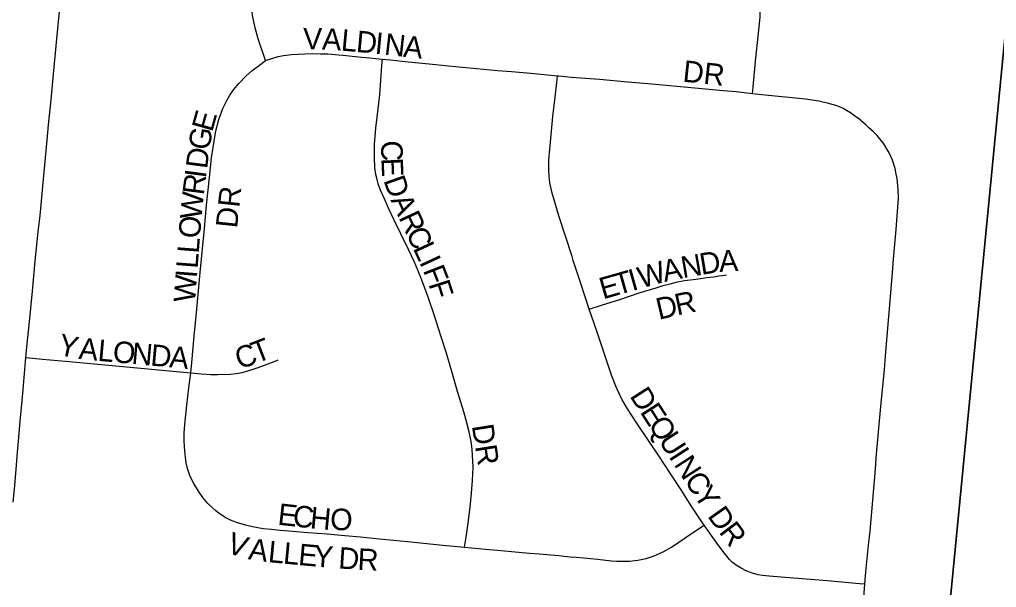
# Model space of a CAD drawing. Extents: x 1410790 to 1770854, y 448063 to 770588.
# Drawn here: x 1536701 to 1538972, y 631560 to 632880 of the extents above; entities that cross this region are included whole.
import ezdxf

# ---------------------------------------------------------------- set-up
doc = ezdxf.new("R2010")
doc.units = 0
for name, color, linetype in [('GM_X_City_Street', 7, 'Continuous'), ('GM_X_City_Street_Text', 7, 'Continuous'), ('GM_X_Section', 7, 'Continuous')]:
    doc.layers.add(name, color=color, linetype=linetype)

msp = doc.modelspace()

# ---------------------------------------------------------------- linework, layer by layer
at = {"layer": 'GM_X_City_Street'}
for points in [[(1537273.2, 632784.4), (1537255.6, 632835.3), (1537248.8, 632860.7), (1537245.4, 632875.3), (1537243, 632889.3), (1537241, 632905.1), (1537239, 632925), (1537237.8, 632946.4), (1537237.4, 632963.9), (1537237.4, 632981.4), (1537238.6, 632998.8), (1537240.2, 633023), (1537242.4, 633042.2), (1537243.8, 633062.4), (1537247.5, 633099.3), (1537250.1, 633122.3), (1537252.6, 633144.7), (1537254.1, 633157.4), (1537255.4, 633170), (1537257.2, 633189.2), (1537261.2, 633228.2), (1537263, 633245.9)], [(1538404.6, 632708.3), (1538406.2, 632723.7), (1538412.9, 632790.8), (1538418.2, 632840.1), (1538422.5, 632885.2), (1538422.5, 632912.5), (1538421.1, 632934.9), (1538417.2, 632957.2), (1538414.3, 632968.9), (1538410.8, 632981.4), (1538408.3, 632989.5), (1538404, 632999.5), (1538398.7, 633011.2), (1538385.9, 633032.1), (1538373.2, 633049.5), (1538369.3, 633054.8), (1538362.9, 633062.3), (1538337.6, 633086.3)], [(1536715.9, 632094.7), (1536718.7, 632127.3), (1536723.2, 632169.8), (1536731.1, 632249), (1536737.8, 632318.5), (1536744.8, 632386.2), (1536748.8, 632424.7), (1536751.1, 632449.1), (1536755.2, 632491.6), (1536759, 632533.6), (1536765.1, 632599.2), (1536768.4, 632634.9), (1536774.4, 632693), (1536779.9, 632752.9), (1536788.1, 632835.2), (1536794.4, 632898.3)], [(1537099.4, 632058.6), (1537101.7, 632083.2), (1537107.2, 632143.9), (1537113.2, 632207.1), (1537120.7, 632292.1), (1537131, 632394.1), (1537135.8, 632448.5), (1537142.5, 632512.8), (1537147.7, 632558.5), (1537153.3, 632597), (1537157.2, 632621.6), (1537164.4, 632647.8), (1537173.5, 632673.2), (1537183.4, 632693.5), (1537190.2, 632704.2), (1537198.9, 632717.3), (1537211.2, 632731.2), (1537227.9, 632748.7), (1537241.4, 632761), (1537261.7, 632776.1), (1537273.2, 632784.4)], [(1537273.2, 632784.4), (1537285.1, 632788.8), (1537302.3, 632793.6), (1537314.8, 632796), (1537333.6, 632798.4), (1537348.5, 632799.1), (1537381.5, 632800.6), (1537400.5, 632800.3), (1537417.8, 632799.8), (1537460.5, 632796.4), (1537496.2, 632792.7), (1537515.6, 632790.8), (1537528.4, 632789.4), (1537544.3, 632787.9), (1537544.7, 632787.9)], [(1537735.7, 631653.4), (1537739.3, 631676.6), (1537743.3, 631704.4), (1537748.9, 631746.5), (1537752, 631779.1), (1537754, 631808.8), (1537755.2, 631839.8), (1537754.8, 631854.1), (1537754.3, 631866.2), (1537753.2, 631881.5), (1537750.8, 631899.4), (1537746.1, 631922), (1537740.5, 631943), (1537733.8, 631968.5), (1537719.5, 632015.7), (1537706, 632061.8), (1537692.5, 632106.6), (1537680.6, 632144.8), (1537664.7, 632193.6), (1537650.8, 632234.5), (1537635.7, 632276.2), (1537627.3, 632297.2), (1537619.4, 632315.9), (1537605.1, 632345.7), (1537587.2, 632382.2), (1537571.8, 632414), (1537558.7, 632441.7), (1537548.3, 632464.8), (1537540, 632483.4), (1537534.8, 632497.8), (1537531.3, 632511.2), (1537529.7, 632520), (1537527.3, 632535.1), (1537526.1, 632559.3), (1537526.1, 632576), (1537526.1, 632589.5), (1537529.3, 632627.6), (1537532.5, 632653), (1537538.4, 632705), (1537543.6, 632773.3), (1537544.7, 632787.9)], [(1537544.7, 632787.9), (1537563.5, 632786), (1537604.2, 632781.9), (1537629.1, 632779.6), (1537668.8, 632775.2), (1537698.4, 632772.5), (1537730.7, 632769.3), (1537811.9, 632761.6), (1537844.4, 632758.8), (1537889.9, 632754.9), (1537951.9, 632749.3)], [(1538025.4, 632206.6), (1538005.5, 632266.1), (1537991.8, 632308.1), (1537987.9, 632320.1), (1537985.4, 632329.2), (1537954.9, 632424), (1537945.2, 632455.2), (1537939.2, 632476.4), (1537933.7, 632500.4), (1537932.1, 632515.6), (1537931.2, 632529.5), (1537931.6, 632553.6), (1537935.9, 632603.5), (1537940.9, 632654.5), (1537946, 632699.3), (1537950.1, 632733.8), (1537951.9, 632749.3)], [(1537951.9, 632749.3), (1537954.9, 632749), (1537984.1, 632746.2), (1538049.3, 632741.1), (1538114.8, 632735.3), (1538171.2, 632730.5), (1538270.4, 632720.8), (1538336.4, 632715.1), (1538366.9, 632712.3), (1538372.7, 632711.7), (1538385.2, 632710.3), (1538404.6, 632708.3)], [(1538404.6, 632708.3), (1538426.8, 632705.9), (1538527.6, 632695.3), (1538559.2, 632690.6), (1538581.7, 632685.5), (1538600.3, 632680.4), (1538615.3, 632674.1), (1538623.4, 632669.3), (1538632.6, 632664), (1538650, 632650.6)], [(1538666, 631567.4), (1538668.5, 631596.3), (1538674.6, 631658.2), (1538678, 631690.8), (1538690.6, 631834.6), (1538692.4, 631860.6), (1538694.4, 631886.6), (1538696.8, 631912.5), (1538699, 631938.5), (1538704.4, 631996.9), (1538711.3, 632065.5), (1538714, 632098.1), (1538721.7, 632189.6), (1538730.8, 632300.6), (1538731.9, 632313.7), (1538734.9, 632349.7), (1538738.9, 632391.7), (1538741.4, 632423.6), (1538744, 632463.9), (1538743.4, 632484.8), (1538741, 632510.6), (1538739, 632520.9), (1538736.2, 632533.6), (1538730, 632552.8), (1538723.1, 632568.2), (1538720.1, 632573.9), (1538710.1, 632591), (1538708.2, 632593.6), (1538700.1, 632603.1), (1538694.4, 632610), (1538684.9, 632619.6), (1538675.3, 632628.4), (1538668.3, 632634.8), (1538650, 632650.6)], [(1538025.4, 632206.6), (1538054.2, 632216), (1538098.5, 632230.4), (1538141.6, 632244.5), (1538180.5, 632256.7), (1538196.8, 632261.8), (1538213.3, 632265.9), (1538230.7, 632270.1), (1538246.7, 632273.1), (1538273.5, 632276.7), (1538298.7, 632280.1), (1538314.6, 632282.2), (1538326.8, 632284), (1538335.3, 632285.3), (1538340.4, 632286), (1538344.6, 632286.6)], [(1538292.3, 631705), (1538288.5, 631710.4), (1538264, 631747.5), (1538239, 631786.8), (1538213.3, 631825.6), (1538186.7, 631865.8), (1538164.7, 631899.1), (1538134.3, 631944.3), (1538114.5, 631975.1), (1538102.2, 631996.2), (1538095.1, 632010.6), (1538087.4, 632027.5), (1538076.9, 632053.7), (1538045.2, 632148.7), (1538029.7, 632193.7), (1538025.4, 632206.6)], [(1536686.5, 631758.4), (1536689.5, 631788.3), (1536693.5, 631834.3), (1536696.6, 631874.1), (1536699.7, 631908.7), (1536702.8, 631946.3), (1536705.5, 631978.6), (1536709.5, 632019.8), (1536715.9, 632094.7)], [(1536715.9, 632094.7), (1536754.7, 632090.6), (1536808.2, 632086.1), (1536924.7, 632075.4), (1537033, 632064.7), (1537082.2, 632060.2), (1537099.4, 632058.6)], [(1537099.4, 632058.6), (1537107.6, 632057.8), (1537123.4, 632056.7), (1537145.9, 632055.3), (1537162.2, 632055.1), (1537191.6, 632056.1), (1537204.5, 632057.4), (1537219, 632059.6), (1537229.7, 632062.4), (1537251.4, 632069.3), (1537266.6, 632074.9), (1537297, 632086.5), (1537302.6, 632089.1)], [(1537178.3, 631723.5), (1537164.8, 631732.2), (1537156.4, 631738.6), (1537149.3, 631744.9), (1537139, 631754.8), (1537127.4, 631769.5), (1537117.1, 631783.8), (1537106.4, 631801.3), (1537098.1, 631818), (1537094.6, 631827.5), (1537091.6, 631836.7), (1537088.8, 631849.6), (1537086.9, 631862.5), (1537086, 631868.8), (1537085.5, 631878.1), (1537084.7, 631887.2), (1537083.9, 631902.4), (1537084.2, 631918.7), (1537085.1, 631938.4), (1537090, 631983.9), (1537094.5, 632024), (1537099.4, 632058.6)], [(1537178.3, 631723.5), (1537190.6, 631717.1), (1537206.9, 631711.2), (1537226.3, 631705.6), (1537242.6, 631701.6), (1537255.3, 631699.2), (1537267.2, 631697.3), (1537286.7, 631695.3), (1537306.9, 631693.3), (1537336.3, 631690.9), (1537371.6, 631688.1), (1537416.1, 631684.6), (1537457.6, 631680.5), (1537493.9, 631677.4), (1537538, 631673), (1537602.7, 631666.7), (1537684.9, 631658), (1537735.7, 631653.4)], [(1537735.7, 631653.4), (1537751.6, 631652), (1537784.2, 631648.8), (1537812.4, 631646.4), (1537844.5, 631643.3), (1537886.5, 631639.8), (1537909.3, 631638.1), (1537954.3, 631634.7), (1537960.7, 631633.8), (1537980, 631631.5), (1537996, 631630.1), (1538044.9, 631625.9), (1538077, 631622), (1538089.1, 631620.9), (1538093.9, 631620.9), (1538099.7, 631620.9), (1538112.3, 631620.9), (1538118.6, 631621.3), (1538138.2, 631623.2), (1538157.6, 631627.1), (1538176.2, 631633.3), (1538197, 631642.7), (1538216.8, 631654), (1538265.3, 631686.8), (1538292.3, 631705)], [(1538666, 631567.4), (1538653.7, 631568.5), (1538579.4, 631575.2), (1538539.7, 631578.6), (1538480.9, 631583), (1538443.4, 631586.2), (1538428.2, 631587.9), (1538418.1, 631589.6), (1538404.6, 631593.4), (1538391.9, 631598), (1538378.8, 631604.8), (1538369.1, 631610.7), (1538358.5, 631618.3), (1538351.4, 631625), (1538339.1, 631640.7), (1538324.4, 631659.7), (1538292.3, 631705)], [(1538631.5, 631158), (1538634.3, 631186.4), (1538637.4, 631226.7), (1538641.7, 631278.8), (1538645.8, 631323.1), (1538647, 631339.1), (1538651.7, 631397.6), (1538655.3, 631439.9), (1538657.3, 631462.7), (1538660.3, 631498.5), (1538663.4, 631537.7), (1538666, 631567.4)]]:
    msp.add_lwpolyline(points, dxfattribs=at)
at = {"layer": 'GM_X_Section'}
for points in [[(1533718.1, 634783.3), (1539127, 634235.4), (1538608.3, 628894), (1533261.2, 629430.7)], [(1539127, 634235.4), (1544399.7, 633789.9), (1543911.7, 628488), (1538608.3, 628894)]]:
    msp.add_lwpolyline(points, close=True, dxfattribs=at)

# ---------------------------------------------------------------- texts
at = {"layer": 'GM_X_City_Street_Text'}
for s, rotation, p in [('V', 359.7377, (1537360.2, 632810.6)), ('A', 356.6759, (1537403.5, 632810.4)), ('L', 354.8291, (1537447, 632807.9)), ('D', 354.6809, (1537482, 632804.7)), ('I', 354.6591, (1537525.8, 632800.6)), ('N', 353.4728, (1537547.4, 632798.6)), ('A', 354.0621, (1537591.7, 632793.5)), ('DR', 353.9832, (1538241.2, 632735.7)), ('E', 74.2404, (1537148.8, 632616.7)), ('G', 81.5438, (1537142.7, 632574.8)), ('D', 82.5686, (1537137, 632531.4)), ('C', 271.0564, (1537541.3, 632598.5)), ('E', 272.4284, (1537542, 632557.6)), ('R', 82.7304, (1537129.2, 632470.4)), ('I', 82.5714, (1537134.2, 632509.6)), ('D', 289.3676, (1537546.6, 632506.6)), ('DR', 83.9999, (1537206.8, 632393.7)), ('W', 84.5353, (1537123.8, 632413.9)), ('A', 294.6037, (1537563, 632460.5)), ('O', 85.5921, (1537120.4, 632370.2)), ('R', 294.8792, (1537581.5, 632420.3)), ('C', 294.8949, (1537598.1, 632384.3)), ('L', 85.5825, (1537117.7, 632335.1)), ('L', 294.8906, (1537614.8, 632348.4)), ('L', 85.5835, (1537115, 632300)), ('I', 294.8659, (1537629.6, 632316.5)), ('N', 9.7516, (1538242.9, 632278.8)), ('D', 9.2413, (1538286.1, 632286.3)), ('A', 2.9956, (1538328.1, 632293.2)), ('F', 291.2915, (1537638.5, 632297.3)), ('W', 15.6613, (1538146.1, 632254.7)), ('A', 11.82, (1538200.3, 632269.9)), ('W', 85.5826, (1537108.9, 632221.1)), ('I', 85.5812, (1537113.3, 632278.1)), ('E', 15.8853, (1538057.2, 632229.4)), ('T', 15.8853, (1538091.1, 632239)), ('I', 15.8822, (1538125, 632248.7)), ('F', 287.7827, (1537651, 632265.2)), ('D', 13.1855, (1538187.2, 632181.9)), ('R', 11.8887, (1538229.7, 632191.9)), ('Y', 348.0686, (1536788.3, 632101.3)), ('A', 354.3946, (1536837.3, 632091.3)), ('L', 354.814, (1536881.5, 632086.9)), ('O', 354.8125, (1536916.5, 632083.8)), ('N', 354.8125, (1536960.3, 632079.8)), ('D', 354.8125, (1537004.2, 632075.8)), ('C', 18.9187, (1537212.2, 632066.5)), ('T', 21.0509, (1537251.6, 632080.1)), ('A', 354.8125, (1537048, 632071.8)), ('D', 302.8837, (1538118.1, 632004.9)), ('E', 302.8858, (1538142, 631968)), ('Q', 302.8822, (1538161.1, 631938.4)), ('DR', 278.9703, (1537752.3, 631936)), ('U', 302.8822, (1538185, 631901.5)), ('I', 302.8718, (1538208.9, 631864.6)), ('N', 302.8901, (1538220.9, 631846.1)), ('C', 302.8783, (1538244.8, 631809.1)), ('Y', 302.8979, (1538266.3, 631775.9)), ('E', 353.7307, (1537299.7, 631706.1)), ('C', 353.7215, (1537334.7, 631702.3)), ('H', 354.7106, (1537375, 631697.8)), ('O', 359.227, (1537423.1, 631693.5)), ('D', 305.3089, (1538298.8, 631726.1)), ('R', 307.1085, (1538325.3, 631688.8)), ('V', 340.9637, (1537179.7, 631642.5)), ('A', 351.7383, (1537231.3, 631625.7)), ('L', 354.4848, (1537277.4, 631619.1)), ('L', 354.6762, (1537312.6, 631615.7)), ('E', 354.7183, (1537347.7, 631612.4)), ('Y', 355.094, (1537383.1, 631609.1)), ('D', 356.2265, (1537441.2, 631604.3)), ('R', 357.1234, (1537486, 631601.3))]:
    msp.add_text(s, height=50, rotation=rotation, dxfattribs=at).set_placement(p)

doc.saveas('drawing.dxf')
